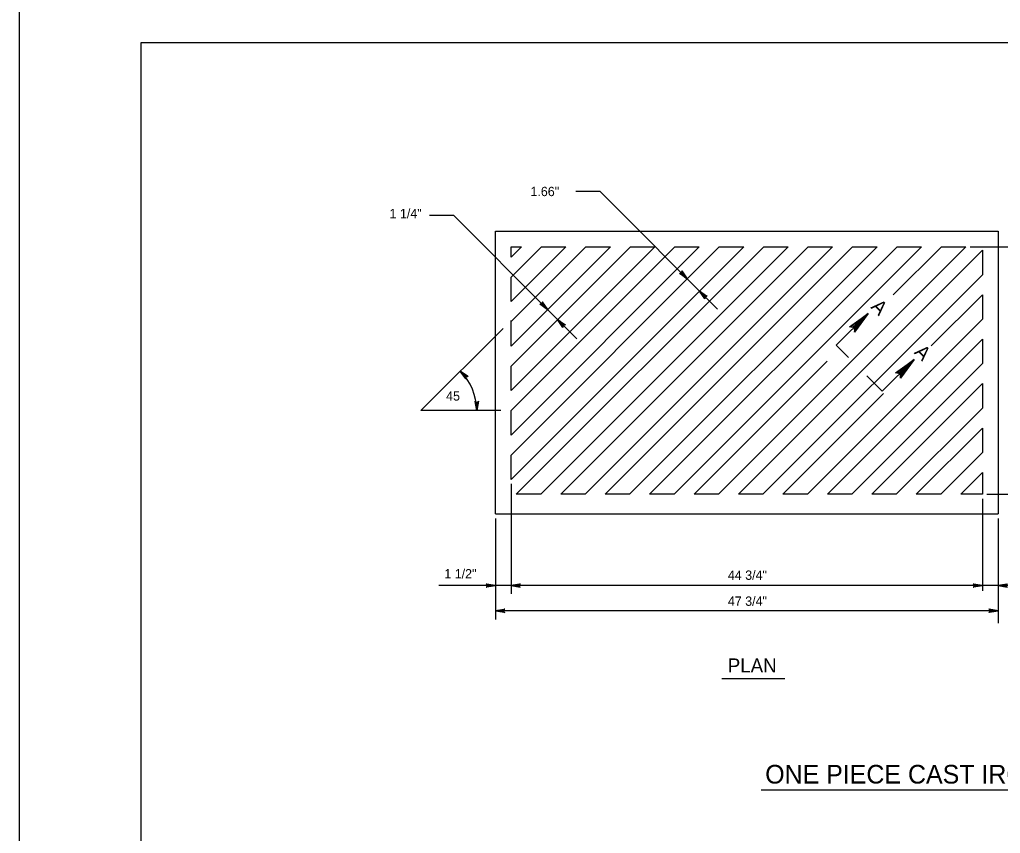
# Model space of a CAD drawing. Extents: x 2087776 to 2104538, y 970919 to 982612.
# Drawn here: x 2090535 to 2091570, y 977832 to 978690 of the extents above; entities that cross this region are included whole.
import ezdxf

# ---------------------------------------------------------------- set-up
doc = ezdxf.new("R2010")
doc.units = 0
doc.layers.add('1', color=7, linetype='Continuous')
doc.layers.add('PLT-BNDY', color=7, linetype='Continuous')

msp = doc.modelspace()

# ---------------------------------------------------------------- linework, layer by layer
at = {"layer": '1'}
for p, q in [((2091147.3, 978508.8), (2091121.7, 978508.8)), ((2091271.4, 978384.7), (2091147.3, 978508.8)), ((2090992.9, 978483.2), (2090967.3, 978483.2)), ((2091092, 978384.1), (2090992.9, 978483.2)), ((2091053.5, 978371.4), (2091132.4, 978450.3)), ((2091053.5, 978345.6), (2091158.2, 978450.3)), ((2091053.5, 978324.5), (2091179.3, 978450.3)), ((2091053.5, 978298.7), (2091205.1, 978450.3)), ((2091053.5, 978277.6), (2091226.2, 978450.3)), ((2091053.5, 978251.8), (2091252, 978450.3)), ((2091053.5, 978230.7), (2091273.1, 978450.3)), ((2091053.5, 978204.9), (2091298.9, 978450.3)), ((2091085.5, 978450.3), (2091111.3, 978450.3)), ((2091132.4, 978450.3), (2091158.2, 978450.3)), ((2091538, 978450.3), (2091643.1, 978450.3)), ((2091053.5, 978392.5), (2091053.5, 978418.3)), ((2091102.6, 978373.6), (2091092, 978384.1)), ((2091123, 978353.1), (2091102.6, 978373.6)), ((2091045.1, 978364.3), (2090958.3, 978277.6)), ((2091042.8, 978277.6), (2090958.3, 978277.6)), ((2091053.5, 978200.2), (2091053.5, 978084.3)), ((2091555.5, 978189.3), (2091639.3, 978189.3)), ((2091550.9, 978184.6), (2091550.9, 978087.3)), ((2091036.9, 978168.5), (2091567.4, 978168.5)), ((2091036.9, 978168.5), (2091349.4, 978168.5)), ((2091036.9, 978163.8), (2091036.9, 978057.2)), ((2091036.9, 978163.8), (2091036.9, 978126.1)), ((2091567.4, 978163.8), (2091567.4, 978053.2)), ((2091567.4, 978163.8), (2091567.4, 978127.7)), ((2091627.6, 978093), (2090977.1, 978093)), ((2091567.4, 978066.3), (2091036.9, 978066.3)), ((2091342.4, 977994.7), (2091276, 977994.7)), ((2091317.5, 977877.6), (2091808.2, 977877.6))]:
    msp.add_line(p, q, dxfattribs=at)
for points in [[(2093241.6, 976815), (2093241.6, 978665.4), (2090662.8, 978665.4), (2090662.8, 976815), (2093241.6, 976815), (2093241.6, 976901.5), (2092585.4, 976901.5), (2092585.4, 977113.7), (2093241.6, 977113.7), (2093241.6, 977208.7), (2092585.4, 977208.7), (2092585.4, 976815), (2092843.9, 976815), (2092843.9, 976901.5), (2092843.9, 976815), (2093096.5, 976815), (2093096.5, 976901.5), (2093096.5, 976861.1), (2093241.6, 976861.1)], [(2091036.9, 978168.5), (2091036.9, 978466.9), (2091567.4, 978466.9), (2091567.4, 978168.5)], [(2091053.5, 978418.3), (2091085.5, 978450.3)], [(2091053.5, 978392.5), (2091111.3, 978450.3)], [(2091053.5, 978439.4), (2091064.4, 978450.3)], [(2091053.5, 978439.4), (2091053.5, 978450.3), (2091064.4, 978450.3)], [(2091058.9, 978189.3), (2091320, 978450.3)], [(2091084.7, 978189.3), (2091345.8, 978450.3)], [(2091105.8, 978189.3), (2091366.9, 978450.3)], [(2091131.6, 978189.3), (2091392.7, 978450.3)], [(2091152.7, 978189.3), (2091413.8, 978450.3)], [(2091178.5, 978189.3), (2091439.6, 978450.3)], [(2091179.3, 978450.3), (2091205.1, 978450.3)], [(2091199.6, 978189.3), (2091460.7, 978450.3)], [(2091225.4, 978189.3), (2091486.5, 978450.3)], [(2091226.2, 978450.3), (2091252, 978450.3)], [(2091272.3, 978189.3), (2091533.4, 978450.3)], [(2091273.1, 978450.3), (2091298.9, 978450.3)], [(2091320, 978450.3), (2091345.8, 978450.3)], [(2091366.9, 978450.3), (2091392.7, 978450.3)], [(2091413.8, 978450.3), (2091439.6, 978450.3)], [(2091456.8, 978399.6), (2091507.6, 978450.3)], [(2091460.7, 978450.3), (2091486.5, 978450.3)], [(2091507.6, 978450.3), (2091533.4, 978450.3)], [(2091293.4, 978189.3), (2091550.9, 978446.7)], [(2091550.9, 978446.7), (2091550.9, 978420.9)], [(2091239.4, 978416.7), (2091231.1, 978422.3), (2091231.6, 978422.2), (2091232, 978422.1), (2091232.4, 978422.2), (2091232.8, 978422.3), (2091233.1, 978422.5), (2091233.3, 978422.7), (2091233.5, 978423), (2091233.7, 978423.3), (2091233.8, 978423.6), (2091233.9, 978424), (2091233.8, 978424.5), (2091233.7, 978424.9), (2091239.4, 978416.7), (2091233.8, 978424.5), (2091233.9, 978424), (2091239.4, 978416.7), (2091233.8, 978423.6), (2091233.7, 978423.3), (2091239.4, 978416.7), (2091233.5, 978423), (2091233.3, 978422.7), (2091239.4, 978416.7), (2091233.1, 978422.5), (2091232.8, 978422.3), (2091239.4, 978416.7), (2091232.4, 978422.2), (2091232, 978422.1), (2091239.4, 978416.7), (2091231.6, 978422.2)], [(2091319.2, 978189.3), (2091550.9, 978420.9)], [(2091252.3, 978403.7), (2091260.5, 978398.1), (2091260.1, 978398.2), (2091259.6, 978398.3), (2091259.3, 978398.2), (2091258.9, 978398.1), (2091258.6, 978397.9), (2091258.3, 978397.7), (2091258.1, 978397.4), (2091258, 978397.2), (2091257.9, 978396.8), (2091257.8, 978396.4), (2091257.8, 978396), (2091257.9, 978395.5), (2091252.3, 978403.7), (2091257.8, 978396), (2091257.8, 978396.4), (2091252.3, 978403.7), (2091257.9, 978396.8), (2091258, 978397.2), (2091252.3, 978403.7), (2091258.1, 978397.4), (2091258.3, 978397.7), (2091252.3, 978403.7), (2091258.6, 978397.9), (2091258.9, 978398.1), (2091252.3, 978403.7), (2091259.3, 978398.2), (2091259.6, 978398.3), (2091252.3, 978403.7), (2091260.1, 978398.2)], [(2091496.7, 978345.7), (2091550.9, 978399.8)], [(2091550.9, 978399.8), (2091550.9, 978374)], [(2091092, 978384.1), (2091083.8, 978389.7), (2091084.2, 978389.7), (2091084.7, 978389.6), (2091085.1, 978389.7), (2091085.4, 978389.8), (2091085.7, 978390), (2091086, 978390.1), (2091086.2, 978390.4), (2091086.4, 978390.7), (2091086.4, 978391.1), (2091086.5, 978391.4), (2091086.5, 978391.9), (2091086.4, 978392.3), (2091092, 978384.1), (2091086.5, 978391.9), (2091086.5, 978391.4), (2091092, 978384.1), (2091086.4, 978391.1), (2091086.4, 978390.7), (2091092, 978384.1), (2091086.2, 978390.4), (2091086, 978390.1), (2091092, 978384.1), (2091085.7, 978390), (2091085.4, 978389.8), (2091092, 978384.1), (2091085.1, 978389.7), (2091084.7, 978389.6), (2091092, 978384.1), (2091084.2, 978389.7)], [(2091396.6, 978346.4), (2091430.3, 978380.1)], [(2091412.1, 978365.9), (2091413.9, 978365.4), (2091430.3, 978380.1), (2091412.1, 978365.9), (2091410.5, 978365.8), (2091430.3, 978380.1), (2091415.5, 978363.7), (2091416.1, 978362), (2091430.3, 978380.1), (2091416, 978360.3), (2091416.1, 978362)], [(2091053.5, 978345.6), (2091053.5, 978372.7)], [(2091102.6, 978373.6), (2091110.8, 978367.9), (2091110.3, 978368), (2091109.9, 978368.1), (2091109.5, 978368), (2091109.1, 978367.9), (2091108.9, 978367.7), (2091108.6, 978367.5), (2091108.4, 978367.3), (2091108.2, 978367), (2091108.1, 978366.6), (2091108, 978366.2), (2091108.1, 978365.8), (2091108.2, 978365.3), (2091102.6, 978373.6), (2091108.1, 978365.8), (2091108, 978366.2), (2091102.6, 978373.6), (2091108.1, 978366.6), (2091108.2, 978367), (2091102.6, 978373.6), (2091108.4, 978367.3), (2091108.6, 978367.5), (2091102.6, 978373.6), (2091108.9, 978367.7), (2091109.1, 978367.9), (2091102.6, 978373.6), (2091109.5, 978368), (2091109.9, 978368.1), (2091102.6, 978373.6), (2091110.3, 978368)], [(2091366.1, 978189.3), (2091550.9, 978374)], [(2091387.2, 978189.3), (2091550.9, 978352.9)], [(2091409.6, 978333.4), (2091396.6, 978346.4)], [(2091550.9, 978352.9), (2091550.9, 978327.1)], [(2091053.5, 978298.7), (2091053.5, 978324.5)], [(2091246.5, 978189.3), (2091387, 978329.7)], [(2091413, 978189.3), (2091550.9, 978327.1)], [(2091445, 978298), (2091478.8, 978331.6)], [(2091460.5, 978317.5), (2091462.3, 978316.9), (2091478.8, 978331.6), (2091460.5, 978317.5), (2091459, 978317.4), (2091478.8, 978331.6), (2091463.9, 978315.3), (2091464.5, 978313.6), (2091478.8, 978331.6), (2091464.4, 978311.9), (2091464.5, 978313.6)], [(2090999.9, 978319.2), (2091008.2, 978313.6), (2091007.7, 978313.6), (2091007.3, 978313.7), (2091006.9, 978313.6), (2091006.5, 978313.5), (2091006.3, 978313.3), (2091006, 978313.2), (2091005.8, 978312.9), (2091005.6, 978312.6), (2091005.5, 978312.2), (2091005.4, 978311.9), (2091005.5, 978311.4), (2091005.6, 978311), (2090999.9, 978319.2), (2091005.5, 978311.4), (2091005.4, 978311.9), (2090999.9, 978319.2), (2091005.5, 978312.2), (2091005.6, 978312.6), (2090999.9, 978319.2), (2091005.8, 978312.9), (2091006, 978313.2), (2090999.9, 978319.2), (2091006.3, 978313.3), (2091006.5, 978313.5), (2090999.9, 978319.2), (2091006.9, 978313.6), (2091007.3, 978313.7), (2090999.9, 978319.2), (2091007.7, 978313.6)], [(2091445, 978298), (2091428.8, 978314.2)], [(2091434.1, 978189.3), (2091550.9, 978306)], [(2091550.9, 978306), (2091550.9, 978280.2)], [(2091340.3, 978189.3), (2091446.6, 978295.6)], [(2091017.2, 978277.6), (2091015.4, 978287.4), (2091015.6, 978287), (2091015.9, 978286.6), (2091016.2, 978286.4), (2091016.5, 978286.2), (2091016.9, 978286.2), (2091017.2, 978286.1), (2091017.5, 978286.2), (2091017.8, 978286.2), (2091018.2, 978286.4), (2091018.5, 978286.6), (2091018.8, 978287), (2091019, 978287.4), (2091017.2, 978277.6), (2091018.8, 978287), (2091018.5, 978286.6), (2091017.2, 978277.6), (2091018.2, 978286.4), (2091017.8, 978286.2), (2091017.2, 978277.6), (2091017.5, 978286.2), (2091017.2, 978286.1), (2091017.2, 978277.6), (2091016.9, 978286.2), (2091016.5, 978286.2), (2091017.2, 978277.6), (2091016.2, 978286.4), (2091015.9, 978286.6), (2091017.2, 978277.6), (2091015.6, 978287)], [(2091053.5, 978251.8), (2091053.5, 978277.6)], [(2091459.9, 978189.3), (2091550.9, 978280.2)], [(2091481, 978189.3), (2091550.9, 978259.1)], [(2091550.9, 978259.1), (2091550.9, 978233.3)], [(2091053.5, 978204.9), (2091053.5, 978230.7)], [(2091506.8, 978189.3), (2091550.9, 978233.3)], [(2091527.9, 978189.3), (2091550.9, 978212.2)], [(2091550.9, 978212.2), (2091550.9, 978189.3), (2091527.9, 978189.3)], [(2091084.7, 978189.3), (2091058.9, 978189.3)], [(2091131.6, 978189.3), (2091105.8, 978189.3)], [(2091178.5, 978189.3), (2091152.7, 978189.3)], [(2091225.4, 978189.3), (2091199.6, 978189.3)], [(2091272.3, 978189.3), (2091246.5, 978189.3)], [(2091319.2, 978189.3), (2091293.4, 978189.3)], [(2091366.1, 978189.3), (2091340.3, 978189.3)], [(2091413, 978189.3), (2091387.2, 978189.3)], [(2091459.9, 978189.3), (2091434.1, 978189.3)], [(2091506.8, 978189.3), (2091481, 978189.3)], [(2091036.9, 978093), (2091027.1, 978091.2), (2091027.5, 978091.4), (2091027.8, 978091.7), (2091028, 978092), (2091028.2, 978092.4), (2091028.3, 978092.7), (2091028.4, 978093), (2091028.3, 978093.3), (2091028.2, 978093.7), (2091028, 978094), (2091027.8, 978094.3), (2091027.5, 978094.6), (2091027.1, 978094.9), (2091036.9, 978093), (2091027.5, 978094.6), (2091027.8, 978094.3), (2091036.9, 978093), (2091028, 978094), (2091028.2, 978093.7), (2091036.9, 978093), (2091028.3, 978093.3), (2091028.4, 978093), (2091036.9, 978093), (2091028.3, 978092.7), (2091028.2, 978092.4), (2091036.9, 978093), (2091028, 978092), (2091027.8, 978091.7), (2091036.9, 978093), (2091027.5, 978091.4)], [(2091053.5, 978093), (2091063.2, 978094.9), (2091062.9, 978094.6), (2091062.5, 978094.3), (2091062.3, 978094), (2091062.1, 978093.7), (2091062, 978093.3), (2091062, 978093), (2091062, 978092.7), (2091062.1, 978092.4), (2091062.3, 978092), (2091062.5, 978091.7), (2091062.9, 978091.4), (2091063.2, 978091.2), (2091053.5, 978093), (2091062.9, 978091.4), (2091062.5, 978091.7), (2091053.5, 978093), (2091062.3, 978092), (2091062.1, 978092.4), (2091053.5, 978093), (2091062, 978092.7), (2091062, 978093), (2091053.5, 978093), (2091062, 978093.3), (2091062.1, 978093.7), (2091053.5, 978093), (2091062.3, 978094), (2091062.5, 978094.3), (2091053.5, 978093), (2091062.9, 978094.6)], [(2091550.9, 978093), (2091541.1, 978091.2), (2091541.5, 978091.4), (2091541.8, 978091.7), (2091542, 978092), (2091542.2, 978092.4), (2091542.3, 978092.7), (2091542.3, 978093), (2091542.3, 978093.3), (2091542.2, 978093.7), (2091542, 978094), (2091541.8, 978094.3), (2091541.5, 978094.6), (2091541.1, 978094.9), (2091550.9, 978093), (2091541.5, 978094.6), (2091541.8, 978094.3), (2091550.9, 978093), (2091542, 978094), (2091542.2, 978093.7), (2091550.9, 978093), (2091542.3, 978093.3), (2091542.3, 978093), (2091550.9, 978093), (2091542.3, 978092.7), (2091542.2, 978092.4), (2091550.9, 978093), (2091542, 978092), (2091541.8, 978091.7), (2091550.9, 978093), (2091541.5, 978091.4)], [(2091567.4, 978093), (2091577.2, 978094.9)], [(2091576.5, 978094.3), (2091567.4, 978093), (2091576.8, 978094.6)], [(2091576.1, 978093.7), (2091567.4, 978093), (2091576.3, 978094)], [(2091576, 978093), (2091567.4, 978093), (2091576, 978093.3)], [(2091577.2, 978091.2), (2091567.4, 978093), (2091576.8, 978091.4)], [(2091576.5, 978091.7), (2091567.4, 978093), (2091576.3, 978092)], [(2091576.1, 978092.4), (2091567.4, 978093), (2091576, 978092.7)], [(2091036.9, 978066.3), (2091046.7, 978068.2), (2091046.3, 978067.9), (2091045.9, 978067.7), (2091045.7, 978067.3), (2091045.5, 978067), (2091045.5, 978066.7), (2091045.4, 978066.3), (2091045.5, 978066), (2091045.5, 978065.7), (2091045.7, 978065.4), (2091045.9, 978065), (2091046.3, 978064.8), (2091046.7, 978064.5), (2091036.9, 978066.3), (2091046.3, 978064.8), (2091045.9, 978065), (2091036.9, 978066.3), (2091045.7, 978065.4), (2091045.5, 978065.7), (2091036.9, 978066.3), (2091045.5, 978066), (2091045.4, 978066.3), (2091036.9, 978066.3), (2091045.5, 978066.7), (2091045.5, 978067), (2091036.9, 978066.3), (2091045.7, 978067.3), (2091045.9, 978067.7), (2091036.9, 978066.3), (2091046.3, 978067.9)], [(2091567.4, 978066.3), (2091557.7, 978064.5), (2091558, 978064.8), (2091558.4, 978065), (2091558.6, 978065.4), (2091558.8, 978065.7), (2091558.9, 978066), (2091558.9, 978066.3), (2091558.9, 978066.7), (2091558.8, 978067), (2091558.6, 978067.3), (2091558.4, 978067.7), (2091558, 978067.9), (2091557.7, 978068.2), (2091567.4, 978066.3), (2091558, 978067.9), (2091558.4, 978067.7), (2091567.4, 978066.3), (2091558.6, 978067.3), (2091558.8, 978067), (2091567.4, 978066.3), (2091558.9, 978066.7), (2091558.9, 978066.3), (2091567.4, 978066.3), (2091558.9, 978066), (2091558.8, 978065.7), (2091567.4, 978066.3), (2091558.6, 978065.4), (2091558.4, 978065), (2091567.4, 978066.3), (2091558, 978064.8)]]:
    msp.add_lwpolyline(points, dxfattribs=at)
msp.add_arc((2090958.3, 978277.6), 58.8, 0, 45, dxfattribs=at)
at = {"layer": 'PLT-BNDY'}
msp.add_lwpolyline([(2090534.9, 978714.6), (2093294, 978714.6), (2093294, 976765.8), (2090534.9, 976765.8)], close=True, dxfattribs=at)

# ---------------------------------------------------------------- texts
at = {"layer": '1'}
for s, height, p in [('1.66"', 9.84, (2091073.9, 978503.8)), ('1 1/4"', 9.84, (2090925.2, 978480.5)), ('45', 9.84, (2090984.9, 978288.1)), ('44 3/4"', 9.84, (2091282.2, 978099)), ('47 3/4"', 9.84, (2091282.2, 978071.6)), ('PLAN', 14.76, (2091282.1, 978001.3)), ('ONE PIECE CAST IRON GRATE', 19.685, (2091321.6, 977884.1))]:
    msp.add_text(s, height=height, dxfattribs=at).set_placement(p)
for s, height, rotation, p in [('A', 14.8, 315, (2091432.3, 978386.2)), ('A', 14.8, 315, (2091478.1, 978338.3)), ('1 1/2"', 9.84, 360, (2090983, 978100.5))]:
    msp.add_text(s, height=height, rotation=rotation, dxfattribs=at).set_placement(p)

doc.saveas('drawing.dxf')
